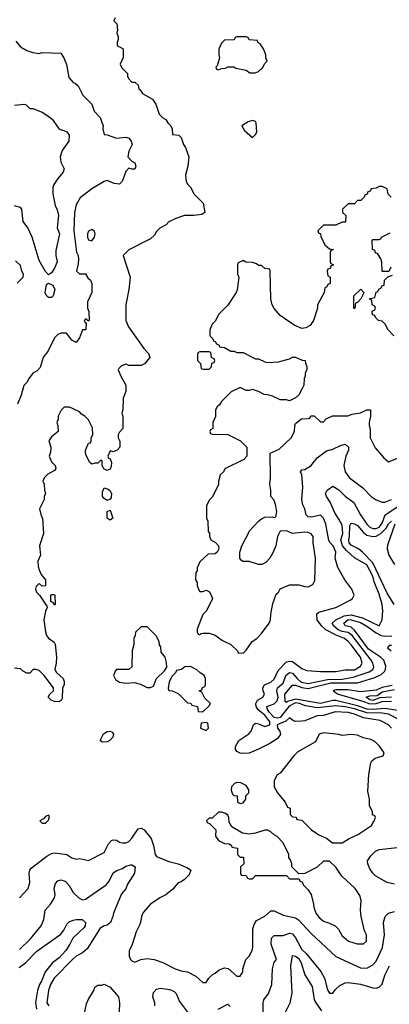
# Model space of a CAD drawing. Header units: inches. Extents: x 2348352 to 2479776, y 460422 to 613655.
# Tile 465 of 590: x 2434504 to 2436896, y 552501 to 558878. Entities that reach past the tile are written whole.
import ezdxf

# ---------------------------------------------------------------- set-up
doc = ezdxf.new("R2010")
doc.units = ezdxf.units.IN
doc.header["$MEASUREMENT"] = 0
doc.layers.add('C4535', color=7, linetype='Continuous')

msp = doc.modelspace()

# ---------------------------------------------------------------- linework, layer by layer
at = {"layer": 'C4535', "color": 4}
for points, elevation in [([(2435122, 558890), (2435114, 558870), (2435132, 558850), (2435138, 558810), (2435132, 558790), (2435142, 558770), (2435142, 558750), (2435134, 558730), (2435134, 558710), (2435174, 558690), (2435172.7, 558632.7), (2435154, 558590), (2435165.4, 558565.4), (2435202, 558530), (2435202, 558510), (2435210, 558494), (2435230, 558474), (2435250, 558474), (2435270, 558454), (2435274, 558430), (2435283.6, 558423.6), (2435299.6, 558399.6), (2435363.6, 558363.6), (2435384.7, 558330), (2435406, 558266), (2435430, 558242), (2435450, 558232), (2435462, 558210), (2435482, 558190), (2435491.1, 558171.1), (2435494, 558134), (2435534, 558130), (2435550, 558114), (2435564.7, 558070), (2435578, 558050), (2435598, 557990), (2435591.3, 557930), (2435578, 557870), (2435582, 557830), (2435592, 557810), (2435610.9, 557790.9), (2435632, 557750), (2435691, 557690), (2435702, 557630), (2435683.6, 557616.4), (2435630, 557609), (2435570, 557608.7), (2435514, 557590), (2435470, 557568), (2435450.9, 557549.1), (2435411.6, 557528.4), (2435390, 557506), (2435376.9, 557483.1), (2435350, 557458), (2435210, 557388), (2435174, 557350), (2435218, 557210), (2435211.3, 557130), (2435191.3, 557030), (2435191.3, 556930), (2435207.5, 556887.5), (2435307.7, 556747.7), (2435336.8, 556716.8), (2435346, 556690), (2435311.1, 556648.9), (2435290, 556638), (2435210, 556638), (2435190, 556646), (2435163.6, 556636.4), (2435143.6, 556616.4), (2435142, 556610), (2435158, 556570), (2435191.3, 556510), (2435192, 556470), (2435172.7, 556427.3), (2435172, 556350), (2435164.7, 556330), (2435171.3, 556310), (2435172, 556230), (2435150, 556206), (2435142, 556190), (2435142, 556170), (2435152.7, 556147.3), (2435151.6, 556108.4), (2435134, 556090), (2435110, 556078), (2435090, 556086), (2435074, 556050), (2435078, 556038), (2435090, 556034), (2435098, 556010), (2435096.9, 555983.1), (2435090, 555966), (2435070, 555958), (2435048.9, 555968.9), (2435038, 555990), (2435038, 556018), (2435030, 556026), (2435010, 556006), (2434990, 556006), (2434970, 555998), (2434958, 556010), (2434935.3, 556050), (2434929, 556070), (2434929, 556090), (2434950, 556134), (2434962, 556138), (2434966, 556150), (2434966, 556170), (2434978, 556190), (2434974.6, 556234.6), (2434950, 556286), (2434926, 556310), (2434903.1, 556323.1), (2434890, 556338), (2434850, 556358), (2434827.3, 556367.3), (2434792.7, 556367.3), (2434771.6, 556348.4), (2434752, 556310), (2434752, 556290), (2434744.7, 556270), (2434751.6, 556248.4), (2434754, 556210), (2434710, 556175.3), (2434692, 556150), (2434704.7, 556110), (2434703.6, 556076.4), (2434694, 556050), (2434710, 556014), (2434734, 555990), (2434738, 555970), (2434730, 555958), (2434685.4, 555934.6), (2434662, 555910), (2434654, 555890), (2434662, 555870), (2434664.7, 555830), (2434672, 555810), (2434662, 555790), (2434662, 555770), (2434632, 555710), (2434643.6, 555663.6), (2434652, 555650), (2434658, 555550), (2434631.3, 555470), (2434638, 555410), (2434622, 555370), (2434623.6, 555336.4), (2434630, 555314), (2434643.6, 555283.6), (2434671.3, 555250), (2434672, 555210), (2434648.4, 555208.4), (2434630, 555226), (2434610, 555206), (2434606, 555190), (2434612, 555170), (2434631.3, 555151.3), (2434679.6, 555079.6), (2434682, 555070), (2434670, 555046), (2434660.7, 554990), (2434670, 554914), (2434678, 554890), (2434690, 554872), (2434726.8, 554846.8), (2434733.7, 554833.7), (2434742.8, 554750), (2434741, 554710), (2434731.3, 554670), (2434742, 554650), (2434784.7, 554610), (2434790.9, 554590.9), (2434790.9, 554569.1), (2434782, 554550), (2434779.6, 554480.4), (2434772.7, 554467.3), (2434759.6, 554460.4), (2434730, 554462), (2434708, 554470), (2434688.7, 554490), (2434698, 554510), (2434722, 554530), (2434722, 554550), (2434662, 554630), (2434630, 554662), (2434610, 554668.7), (2434591.6, 554668.4), (2434570, 554646), (2434550, 554646), (2434521.2, 554661.2), (2434510, 554674), (2434470, 554678)], 72), ([(2434478.8, 558738.8), (2434510, 558702), (2434550, 558678), (2434590, 558664.7), (2434630, 558658), (2434650, 558664.7), (2434770, 558662), (2434790.7, 558630.7), (2434807.7, 558587.7), (2434822.8, 558502.8), (2434850, 558472), (2434865.4, 558465.4), (2434882, 558450), (2434912, 558390), (2434970.9, 558330.9), (2434986.4, 558286.4), (2435025.4, 558245.4), (2435044.7, 558190), (2435042, 558170), (2435050, 558134), (2435070, 558132), (2435130, 558111.3), (2435190, 558118), (2435210.6, 558110.6), (2435224.7, 558090), (2435231.1, 558068.9), (2435210, 558026), (2435204.7, 557990), (2435230, 557962), (2435250, 557951.3), (2435256, 557930), (2435250, 557909), (2435230, 557908.7), (2435210, 557915.3), (2435190, 557895.3), (2435166.8, 557830), (2435150, 557813.2), (2435115.9, 557815.9), (2435070, 557835.3), (2435050, 557829), (2434970, 557782), (2434895.3, 557724.7), (2434870, 557678), (2434859.3, 557630), (2434854, 557510), (2434872.7, 557372.7), (2434882, 557350), (2434884, 557330), (2434882.8, 557297.2), (2434872, 557250), (2434890, 557232), (2434930, 557232), (2434945.4, 557205.4), (2434962, 557190), (2434971.3, 557170), (2434971.3, 557110), (2434942, 557050), (2434942, 557010), (2434951.6, 556988.4), (2434954, 556930), (2434946, 556926), (2434938, 556938), (2434930, 556938), (2434922, 556930), (2434930, 556914), (2434934, 556914), (2434932, 556870), (2434910, 556868.7), (2434890, 556818), (2434870, 556786), (2434842, 556802), (2434807.3, 556847.3), (2434770, 556848), (2434750, 556838), (2434730, 556818), (2434687.5, 556732.5), (2434656, 556690), (2434635.9, 556624.1), (2434616.8, 556603.2), (2434590, 556588.7), (2434564.5, 556555.5), (2434550, 556528), (2434530, 556508), (2434513.7, 556446.3), (2434490, 556388)], 68), ([(2434470, 558324.7), (2434531.1, 558331.1), (2434545.4, 558325.4), (2434570, 558302), (2434590, 558302), (2434650, 558278), (2434679.8, 558259.8), (2434714.4, 558234.4), (2434755.3, 558175.3), (2434766, 558166), (2434790, 558161), (2434810, 558151), (2434824.7, 558130), (2434821, 558090), (2434778.8, 558030), (2434766.8, 557990), (2434770, 557954), (2434791.1, 557911.1), (2434786, 557890), (2434750, 557849), (2434724.9, 557810), (2434719.1, 557790), (2434718.8, 557750), (2434734.4, 557674.4), (2434746.4, 557646.4), (2434754.8, 557610), (2434746.8, 557530), (2434760.7, 557490), (2434738, 557382), (2434737.3, 557350), (2434746.8, 557310), (2434730, 557268.7), (2434710, 557238), (2434690, 557226), (2434670, 557246), (2434630, 557318), (2434584.5, 557470), (2434557, 557530), (2434526, 557570), (2434517.2, 557650), (2434510, 557662), (2434470, 557673.2)], 64), ([(2436907.3, 557727.3), (2436888.4, 557748.4), (2436882, 557782), (2436850, 557798), (2436830, 557798), (2436810, 557786), (2436778, 557782), (2436772.7, 557767.3), (2436758, 557762), (2436752.7, 557747.3), (2436738, 557742), (2436732.7, 557727.3), (2436712.7, 557707.3), (2436690, 557706), (2436670, 557686), (2436630, 557686), (2436594, 557650), (2436594, 557630), (2436614, 557610), (2436612.7, 557567.3), (2436590, 557566), (2436550, 557548), (2436470, 557546), (2436434, 557510), (2436438, 557498), (2436451.6, 557491.6), (2436452.7, 557472.7), (2436479.6, 557419.6), (2436510, 557394), (2436534, 557390), (2436518, 557382), (2436514, 557370), (2436514, 557310), (2436518, 557298), (2436534, 557290), (2436518, 557282), (2436512.7, 557267.3), (2436498, 557262), (2436494, 557250), (2436498, 557218), (2436514, 557210), (2436514, 557170), (2436498, 557162), (2436492.7, 557147.3), (2436478, 557142), (2436474, 557110), (2436432, 557030), (2436431.3, 557010), (2436404.7, 556930), (2436383.6, 556896.4), (2436356.9, 556883.1), (2436330, 556878), (2436280.2, 556900.2), (2436190, 556962), (2436150, 557008), (2436139, 557030), (2436129, 557070), (2436126, 557250), (2436122, 557262), (2436090, 557266), (2436070, 557286), (2436050, 557286), (2436036.4, 557296.4), (2436010, 557306), (2435968, 557308), (2435950, 557318), (2435918, 557302), (2435914, 557290), (2435914, 557230), (2435922, 557210), (2435911.1, 557128.9), (2435904.7, 557110), (2435850, 557028), (2435792, 556970), (2435770, 556926), (2435750, 556906), (2435734, 556870), (2435734, 556830), (2435754, 556810), (2435758, 556798), (2435770, 556794), (2435778, 556778), (2435794, 556770), (2435798, 556758), (2435830, 556754), (2435870, 556732), (2435891.6, 556731.6), (2435910, 556722), (2435950, 556722), (2436030, 556682), (2436050, 556682), (2436090, 556662), (2436110, 556658), (2436178, 556662), (2436250, 556682), (2436270, 556692), (2436290, 556692), (2436332.7, 556672.7), (2436351.3, 556671.3), (2436352.7, 556652.7), (2436362, 556630), (2436362, 556610), (2436352, 556590), (2436352, 556570), (2436345.4, 556554.6), (2436342, 556510), (2436331.6, 556488.4), (2436311.3, 556448.7), (2436290, 556428), (2436251.1, 556408.9), (2436230, 556415.3), (2436190, 556415.3), (2436140.2, 556440.2), (2436110, 556449), (2436086, 556450), (2436050, 556468.7), (2436010, 556482), (2435990, 556475.3), (2435970, 556475.3), (2435930, 556495.3), (2435871.6, 556468.4), (2435810, 556406), (2435796.9, 556383.1), (2435782, 556370), (2435772, 556350), (2435771.6, 556308.4), (2435754, 556270), (2435754, 556230), (2435738, 556222), (2435734, 556210), (2435738, 556198), (2435750, 556194), (2435851.6, 556191.6), (2435934, 556150), (2435974, 556110), (2435974, 556050), (2435954, 556030), (2435831.6, 555968.4), (2435822, 555950), (2435802, 555930), (2435791.3, 555890), (2435790, 555866), (2435750, 555786), (2435730, 555766), (2435714, 555730), (2435714, 555650), (2435722, 555630), (2435723.6, 555563.6), (2435731.6, 555551.6), (2435732.7, 555532.7), (2435742, 555510), (2435771.1, 555491.1), (2435791.1, 555471.1), (2435792, 555450), (2435782, 555430), (2435770, 555418), (2435723.6, 555416.4), (2435670, 555366), (2435652.7, 555327.3), (2435651.6, 555308.4), (2435643.6, 555296.4), (2435642, 555250), (2435651.6, 555231.6), (2435652.7, 555212.7), (2435663.6, 555183.6), (2435670, 555174), (2435690, 555174), (2435710, 555182), (2435732.7, 555172.7), (2435752, 555130), (2435712, 555050), (2435690, 555026), (2435652, 554930), (2435652.7, 554912.7), (2435658, 554898), (2435670, 554894), (2435678, 554902), (2435690, 554904.7), (2435730, 554904.7), (2435770, 554892), (2435816.9, 554856.9), (2435870.9, 554830.9), (2435914, 554790), (2435918, 554778), (2435950, 554774), (2435970, 554794), (2436008, 554850), (2436038, 554870), (2436070, 554902), (2436118, 554970), (2436128, 554990), (2436128.4, 555028.4), (2436143.1, 555096.9), (2436164, 555156), (2436178, 555170), (2436188.9, 555191.1), (2436250, 555218), (2436310, 555218), (2436350, 555206), (2436370, 555204.7), (2436400.4, 555219.6), (2436413.6, 555246.4), (2436419.3, 555390), (2436403.7, 555490), (2436404, 555530), (2436390, 555548.7), (2436370, 555557.2), (2436350, 555559.3), (2436270, 555549), (2436230, 555568), (2436190, 555566), (2436172, 555530), (2436162, 555470), (2436139.8, 555420.2), (2436122, 555390), (2436096.9, 555363.1), (2436071.6, 555348.4), (2436050, 555348.7), (2435990, 555368.7), (2435948.9, 555368.9), (2435936.4, 555376.4), (2435928, 555390), (2435928.7, 555430), (2435941.2, 555470), (2435994, 555570), (2436049.5, 555630.5), (2436070, 555646), (2436090, 555656), (2436138, 555658), (2436150, 555654), (2436162, 555658), (2436168, 555690), (2436162, 555730), (2436150, 555766), (2436128.7, 555790), (2436128.7, 555830), (2436122, 555870), (2436128, 555910), (2436126, 556070), (2436183.1, 556096.9), (2436262, 556170), (2436282, 556210), (2436284, 556250), (2436290, 556262), (2436327.3, 556292.7), (2436370, 556294), (2436382, 556298), (2436388, 556312), (2436410, 556312), (2436450, 556274), (2436470, 556274), (2436488.4, 556291.6), (2436528.4, 556311.6), (2436627.3, 556312.7), (2436656.4, 556323.6), (2436710, 556332), (2436750, 556352), (2436770, 556352), (2436774, 556350), (2436774, 556310), (2436764.7, 556270), (2436764.7, 556250), (2436771.6, 556228.4), (2436772, 556170), (2436805.4, 556105.4), (2436859.6, 556039.6), (2436890, 556014), (2436950, 556038)], 76), ([(2436905.4, 557274.6), (2436892.7, 557247.3), (2436850, 557246), (2436847.3, 557307.3), (2436842, 557330), (2436822, 557362), (2436807.3, 557367.3), (2436802, 557382), (2436788.4, 557388.4), (2436786, 557450), (2436790, 557454), (2436830, 557454), (2436842, 557458), (2436846, 557470), (2436902, 557498)], 76), ([(2434488.4, 557171.6), (2434526, 557210), (2434528, 557230), (2434518, 557250), (2434510, 557286), (2434476.4, 557316.4)], 68), ([(2436926, 556830), (2436888, 556870), (2436870, 556906), (2436850, 556926), (2436826, 556930), (2436806, 556950), (2436802, 556962), (2436787.3, 556967.3), (2436786, 556990), (2436802, 556998), (2436806, 557010), (2436802, 557022), (2436786, 557030), (2436782, 557062), (2436766, 557070), (2436802, 557078), (2436810, 557114), (2436822, 557118), (2436828, 557132), (2436842, 557138), (2436850, 557154), (2436862, 557158), (2436866, 557190), (2436887.3, 557212.7), (2436916.4, 557223.6)], 76), ([(2436909.5, 554290), (2436890, 554311.8), (2436838, 554338), (2436730, 554355.3), (2436670, 554380.3), (2436629.1, 554390.9), (2436545.9, 554394.1), (2436470, 554372), (2436430, 554369.2), (2436350, 554337), (2436330, 554334.5), (2436290, 554332.7), (2436276.5, 554336.5), (2436250, 554355.3), (2436226.4, 554333.6), (2436170.8, 554310), (2436173.4, 554290), (2436188.2, 554270), (2436191.7, 554248.3), (2436170, 554219.5), (2436122.8, 554190), (2436050, 554152.3), (2435990, 554127.6), (2435950, 554124.2), (2435930, 554127.8), (2435910, 554138), (2435900.7, 554150), (2435901.6, 554170), (2435922.9, 554210), (2435987.2, 554252.8), (2436001.2, 554270), (2436017.2, 554310), (2436030, 554320.7), (2436050, 554318), (2436090, 554300.5), (2436122, 554310), (2436122, 554330), (2436090, 554372.4), (2436047.9, 554407.9), (2436033.7, 554430), (2436031.2, 554450), (2436042, 554470), (2436077.2, 554490), (2436089.3, 554510), (2436080.7, 554530), (2436078.4, 554550), (2436089.4, 554570), (2436130, 554586.4), (2436150, 554605.5), (2436176.6, 554663.4), (2436230, 554718), (2436250, 554724), (2436270, 554720.7), (2436330, 554676.3), (2436362.4, 554662.4), (2436450, 554656.4), (2436550, 554656.4), (2436610, 554666), (2436670, 554667.6), (2436709.4, 554690), (2436719.6, 554710), (2436709.6, 554750), (2436650, 554829.5), (2436629.6, 554850), (2436606.6, 554870), (2436552.2, 554892.2), (2436486.3, 554926.3), (2436459, 554950), (2436428.7, 554990), (2436428, 555030), (2436440.2, 555039.8), (2436550, 555071), (2436642, 555118), (2436658, 555130), (2436668.7, 555150), (2436654, 555190), (2436609, 555250), (2436564, 555330), (2436545.2, 555390), (2436549.3, 555430), (2436531.8, 555470), (2436512.7, 555490), (2436505.4, 555505.4), (2436484.5, 555610), (2436469.5, 555649.5), (2436450, 555669.2), (2436390, 555656), (2436370, 555657.2), (2436357.2, 555670), (2436349.4, 555709.4), (2436336.5, 555736.5), (2436329.4, 555769.4), (2436336, 555850), (2436329, 555930), (2436322, 555950), (2436330, 555962), (2436350, 555964.7), (2436390, 555991.3), (2436430, 556041), (2436490, 556086), (2436530, 556096), (2436580.1, 556119.9), (2436610, 556128), (2436632.7, 556110), (2436632.7, 556090), (2436614.9, 556050), (2436602.8, 555990), (2436611.3, 555950), (2436638, 555910), (2436725.2, 555845.2), (2436778.8, 555790), (2436810, 555768), (2436850, 555753.4), (2436866.3, 555753.7), (2436910, 555770.7)], 72), ([(2436962.5, 554342.5), (2436890, 554378.8), (2436850, 554386), (2436750, 554387.5), (2436670, 554414.2), (2436610, 554428.2), (2436550, 554434.2), (2436430, 554420.7), (2436354.2, 554434.2), (2436314, 554450), (2436290, 554452.8), (2436248.7, 554431.3), (2436190, 554358), (2436170, 554353.2), (2436150, 554358.9), (2436120.3, 554390), (2436108, 554410), (2436102.7, 554430), (2436150, 554447.7), (2436170, 554467), (2436176.8, 554490), (2436168.4, 554530), (2436173, 554550), (2436210, 554580.5), (2436226.6, 554630), (2436250, 554650.3), (2436270, 554646.4), (2436299.6, 554610), (2436326.5, 554586.5), (2436370, 554577.6), (2436496.3, 554603.7), (2436590, 554607.4), (2436661.5, 554618.5), (2436765.7, 554654.3), (2436789.6, 554670), (2436795.1, 554684.9), (2436789.7, 554710), (2436778, 554730), (2436656.4, 554890), (2436630, 554908.5), (2436590, 554915.7), (2436565.8, 554925.8), (2436536.3, 554950), (2436526.3, 554970), (2436549.3, 554990), (2436603.8, 555016.2), (2436650, 555023.8), (2436723.5, 555003.5), (2436830, 554952), (2436849, 554990), (2436853.2, 555050), (2436849, 555090), (2436830, 555158), (2436797.6, 555237.6), (2436790, 555273.2), (2436750, 555346), (2436670, 555392), (2436619.3, 555439.3), (2436593.7, 555470), (2436582.6, 555510), (2436594.7, 555550), (2436590, 555604), (2436570, 555643.7), (2436542.9, 555682.9), (2436514, 555754), (2436489, 555790), (2436482.7, 555810), (2436493.2, 555830), (2436530, 555856), (2436570, 555833.4), (2436610, 555790.8), (2436666, 555750), (2436710.5, 555670), (2436750, 555610.8), (2436770, 555590.7), (2436790, 555582.4), (2436810, 555582.4), (2436830, 555590.5), (2436850, 555617.3), (2436869.6, 555670.4), (2436970, 555738.4)], 68), ([(2436927.7, 555090), (2436882.7, 555162.7), (2436790, 555359.8), (2436723.5, 555430), (2436696.9, 555450), (2436650, 555474.7), (2436636.9, 555490), (2436633.5, 555510), (2436638.8, 555530), (2436640.8, 555599.2), (2436650, 555616.4), (2436670, 555613.4), (2436690, 555601.5), (2436730, 555555.6), (2436750, 555540.2), (2436790, 555530.2), (2436810, 555532.9), (2436842.2, 555550), (2436875.1, 555584.9), (2436890, 555611.8), (2436910.4, 555630.4)], 64), ([(2436932.3, 555610), (2436884.7, 555475.3), (2436883.2, 555450), (2436892.7, 555410), (2436929.3, 555350)], 64), ([(2437029.7, 554389.7), (2436870, 554415.9), (2436790, 554409.9), (2436752.5, 554412.5), (2436690, 554433.1), (2436550, 554467.4), (2436530, 554468.2), (2436449.9, 554449.9), (2436290, 554476.5), (2436237.5, 554462.5), (2436230, 554456.2), (2436221.4, 554461.5), (2436219.1, 554510), (2436270, 554567), (2436290, 554567.9), (2436330, 554551.6), (2436370, 554546.7), (2436517.5, 554582.5), (2436690, 554583.2), (2436802.4, 554617.6), (2436843.3, 554636.7), (2436864.4, 554655.6), (2436872, 554670), (2436874.5, 554690), (2436860.9, 554730), (2436839.5, 554750), (2436761.8, 554801.8), (2436670, 554924.5), (2436650, 554943.9), (2436611.5, 554951.5), (2436601.3, 554970), (2436630, 554992.6), (2436650, 554991.8), (2436710, 554974.6), (2436750.6, 554950.6), (2436810, 554905.9), (2436844.4, 554890), (2436870, 554884.4), (2436913.1, 554886.9)], 64), ([(2436910, 554824.9), (2436895.9, 554824.1), (2436883.6, 554810), (2436907.1, 554790)], 56), ([(2436914.1, 554565.9), (2436850, 554552.8), (2436810, 554534.6), (2436710, 554524.2), (2436630, 554537.8), (2436550, 554537.3), (2436532.3, 554530), (2436565.6, 554510), (2436724.6, 554464.6), (2436770, 554447.1), (2436810, 554448.1), (2436850, 554461.8), (2436910, 554464)], 56), ([(2436910, 554489.9), (2436834.1, 554485.9), (2436790, 554468.6), (2436770, 554471.8), (2436746, 554490), (2436770, 554499.6), (2436818.2, 554501.8), (2436850, 554524), (2436930, 554540.2)], 52), ([(2434502, 553190), (2434559, 553250), (2434568.7, 553290), (2434565.2, 553350), (2434569.2, 553370), (2434578.6, 553381.4), (2434678.9, 553461.1), (2434710, 553478), (2434730, 553482), (2434810, 553471), (2434842, 553450), (2434870, 553441), (2434890, 553444.7), (2434950, 553432), (2435050, 553484.7), (2435078.9, 553541.1), (2435098.6, 553561.4), (2435110, 553566.8), (2435130, 553562.8), (2435150, 553551), (2435170, 553546), (2435190, 553546), (2435210, 553556), (2435230, 553576), (2435270, 553636.3), (2435290, 553640.7), (2435310, 553630.8), (2435354, 553574), (2435371, 553530), (2435381, 553470), (2435390, 553458), (2435470, 553426), (2435530.7, 553410.7), (2435590, 553384.7), (2435611.3, 553368.7), (2435599.8, 553340.2), (2435571.3, 553310), (2435550, 553294), (2435530, 553288), (2435494.4, 553245.6), (2435450, 553208.7), (2435412, 553190), (2435350.9, 553149.1), (2435304, 553096), (2435291.3, 553070), (2435291, 553050), (2435282, 553018), (2435258, 552970), (2435231.6, 552888.4), (2435212.7, 552847.3), (2435212.7, 552812.7), (2435222, 552790), (2435230, 552782), (2435250, 552774), (2435288.4, 552791.6), (2435330, 552798), (2435374, 552790), (2435430, 552771), (2435510.9, 552730.9), (2435550, 552718), (2435590, 552711.3), (2435643.5, 552683.5), (2435690, 552642), (2435710, 552642), (2435728, 552670), (2435750, 552692), (2435770, 552702), (2435796, 552724), (2435830, 552736), (2435853, 552733), (2435910, 552682), (2435930, 552682), (2435948, 552710), (2435948.7, 552730), (2435968, 552790), (2435990, 552812), (2436009, 552850), (2436013.2, 552870), (2436013.2, 552990), (2436021.5, 553018.5), (2436037.5, 553042.5), (2436089.5, 553070.5), (2436130, 553106.8), (2436150, 553106.8), (2436210, 553077.3), (2436290, 553060.7), (2436308.3, 553048.3), (2436390, 552958.8), (2436550.5, 552810.5), (2436710, 552736), (2436750, 552734.8), (2436790, 552756), (2436810, 552781), (2436851.2, 552868.8), (2436864.2, 552950), (2436858, 553030), (2436869.2, 553070), (2436890, 553091), (2436930, 553102.8)], 72), ([(2436930, 553278), (2436882, 553290), (2436809.3, 553330), (2436789.3, 553350), (2436770, 553379), (2436757.2, 553410), (2436754, 553430), (2436777.5, 553462.5), (2436807.2, 553492.8), (2436830, 553504), (2437123.3, 553536.7)], 72), ([(2434503.8, 552856.2), (2434574.5, 552925.5), (2434642.7, 553010), (2434660.9, 553050), (2434669, 553110), (2434704, 553150), (2434729, 553190), (2434733.2, 553210), (2434727.3, 553250), (2434736.4, 553283.6), (2434750, 553300.5), (2434770, 553306.4), (2434797.8, 553297.7), (2434823.8, 553270), (2434850, 553224.7), (2434887.9, 553187.9), (2434910, 553178), (2434930, 553181), (2435064.7, 553275.3), (2435082, 553298), (2435110, 553351.3), (2435133.6, 553366.4), (2435170, 553381), (2435190, 553396), (2435223.6, 553403.6), (2435230, 553404.7), (2435251.3, 553390), (2435246, 553350), (2435202, 553278), (2435190, 553248), (2435163.6, 553216.4), (2435110.8, 553090), (2435107.3, 553070), (2435090.8, 553030), (2435070, 553014), (2435050, 553009), (2435025.2, 552994.8), (2434941.1, 552858.9), (2434910, 552833.2), (2434870, 552812.7), (2434850, 552796), (2434727.7, 552670), (2434703, 552630), (2434690.5, 552590), (2434680.7, 552510), (2434692, 552490)], 68), ([(2434500.1, 552739.9), (2434540.9, 552770), (2434615.5, 552844.5), (2434770, 552955.5), (2434790, 552980.7), (2434810, 553020.7), (2434825.1, 553034.9), (2434850, 553046.7), (2434869.7, 553050.3), (2434908.9, 553048.9), (2434930.3, 553030), (2434928.7, 553010), (2434921.1, 552998.9), (2434848, 552930), (2434828.7, 552890), (2434801.7, 552850), (2434759.2, 552800.8), (2434716.4, 552770), (2434668.9, 552710), (2434645.8, 552650), (2434631.7, 552630), (2434619.5, 552590), (2434607.3, 552512.7), (2434611.8, 552470)], 64), ([(2436079.3, 552440.7), (2436079, 552510), (2436084, 552530), (2436115.3, 552570), (2436135.3, 552630), (2436141.2, 552730), (2436150, 552774), (2436166, 552790), (2436131.2, 552890), (2436134, 552930), (2436150, 552946), (2436210, 552945.7), (2436250, 552961.6), (2436270, 552956.3), (2436290, 552930.7), (2436330, 552854.8), (2436357.3, 552830), (2436452.5, 552712.5), (2436476.3, 552670), (2436495.3, 552595.3), (2436510, 552572), (2436530, 552572), (2436545.6, 552594.4), (2436576.5, 552623.5), (2436610, 552638.8), (2436630, 552642.8), (2436710, 552630.7), (2436790, 552606.8), (2436810, 552606), (2436830, 552611.3), (2436850, 552632), (2436867, 552690), (2436897.6, 552750)], 68), ([(2436224, 552450), (2436255.1, 552510), (2436267.9, 552572.1), (2436259.7, 552750), (2436270, 552816), (2436290, 552812.4), (2436310, 552796.5), (2436326.3, 552770), (2436350, 552690.8), (2436395.8, 552615.8), (2436410.4, 552530.4), (2436423.9, 552503.9), (2436457.7, 552457.7)], 64), ([(2434896, 552310), (2434937.2, 552502.8), (2434946.6, 552530), (2434984, 552590), (2434990, 552612), (2435010, 552624.7), (2435034.6, 552625.4), (2435050, 552632), (2435090, 552612), (2435142.8, 552550), (2435150.6, 552510), (2435147.7, 552450)], 68), ([(2435378, 552490), (2435379.3, 552510), (2435365.2, 552550), (2435370, 552578), (2435390, 552598.8), (2435414.8, 552605.2), (2435475.8, 552595.8), (2435503.8, 552583.8), (2435517.3, 552570), (2435538, 552518), (2435591, 552450)], 68), ([(2435788.7, 552470), (2435850, 552502), (2435865.4, 552485.4)], 68)]:
    msp.add_lwpolyline(points, dxfattribs=dict(at, elevation=elevation))
for points, elevation in [([(2435970, 558766), (2435910, 558766), (2435898, 558762), (2435891.6, 558748.4), (2435830, 558746), (2435810, 558726), (2435792.7, 558687.3), (2435792, 558650), (2435798, 558630), (2435782, 558578), (2435774, 558570), (2435778, 558558), (2435790, 558554), (2435810, 558562), (2435836.4, 558563.6), (2435850, 558572), (2435890, 558572), (2435903.6, 558563.6), (2435970, 558552), (2435992.7, 558532.7), (2436027.3, 558532.7), (2436050, 558542), (2436074.6, 558565.4), (2436090, 558594), (2436106, 558610), (2436098, 558630), (2436098, 558650), (2436082, 558690), (2436060.4, 558720.4), (2436046, 558730), (2436042, 558742), (2435988.4, 558748.4), (2435982, 558762)], 76), ([(2436010, 558226), (2435983.6, 558216.4), (2435942, 558190), (2435959.6, 558159.6), (2436010, 558114), (2436030, 558134), (2436038, 558150), (2436035.3, 558210), (2436030, 558218)], 76), ([(2434970, 557518), (2434950, 557508), (2434942.8, 557490), (2434942.8, 557470), (2434950, 557452), (2434970, 557446), (2434988, 557470), (2434993.2, 557490), (2434988.4, 557508.4)], 72), ([(2434690, 557078), (2434674.6, 557094.6), (2434669.3, 557109.3), (2434678, 557162), (2434690, 557172), (2434718, 557158), (2434731, 557130), (2434721, 557090), (2434710, 557079)], 64), ([(2436670, 557006), (2436666, 557010), (2436666, 557090), (2436712, 557132), (2436731.6, 557111.6), (2436731.6, 557108.4), (2436711.1, 557068.9), (2436690, 557046), (2436678, 557042), (2436674, 557010)], 76), ([(2435730, 556726), (2435670, 556726), (2435658, 556722), (2435654, 556710), (2435654, 556670), (2435674, 556650), (2435678, 556618), (2435690, 556614), (2435730, 556614), (2435746, 556630), (2435747.3, 556652.7), (2435762, 556658), (2435766, 556670), (2435762, 556682), (2435746, 556690), (2435742, 556722)], 76), ([(2435070, 555764), (2435050, 555776), (2435040.7, 555790), (2435040.7, 555819.3), (2435050, 555844.7), (2435076.8, 555836.8), (2435090, 555826), (2435097.1, 555810), (2435096.5, 555783.5), (2435090, 555773.2)], 72), ([(2435090, 555637.2), (2435069.4, 555650), (2435070, 555692), (2435090, 555702), (2435106, 555650)], 72), ([(2434730, 555086), (2434722, 555102), (2434706, 555110), (2434706, 555150), (2434710, 555154), (2434730, 555154), (2434732, 555150), (2434734, 555090)], 72), ([(2435330, 554946), (2435290, 554946), (2435254, 554910), (2435251.6, 554888.4), (2435242, 554870), (2435242, 554830), (2435232, 554790), (2435230, 554686), (2435211.1, 554668.9), (2435131.3, 554668.7), (2435121, 554659), (2435111.3, 554630), (2435123.5, 554603.5), (2435150, 554586.8), (2435190, 554581), (2435250, 554584.7), (2435290, 554572), (2435330, 554552), (2435350, 554552), (2435370, 554562), (2435389, 554611), (2435440.4, 554659.6), (2435456.4, 554683.6), (2435454.6, 554714.6), (2435446, 554750), (2435420.4, 554780.4), (2435416.4, 554816.4), (2435408.4, 554828.4), (2435407.3, 554847.3), (2435390, 554886)], 76), ([(2435610, 554688), (2435572.7, 554687.3), (2435551.6, 554668.4), (2435518, 554662), (2435512.7, 554647.3), (2435490, 554626), (2435471.3, 554590), (2435465.4, 554545.4), (2435470, 554534), (2435491.6, 554531.6), (2435530, 554514), (2435590, 554454), (2435611.6, 554451.6), (2435618, 554438), (2435654, 554430), (2435658, 554398), (2435690, 554394), (2435730, 554434), (2435738, 554450), (2435703.1, 554483.1), (2435682, 554522), (2435666, 554530), (2435682, 554538), (2435688, 554552), (2435702, 554558), (2435706, 554570), (2435706, 554610), (2435698, 554630), (2435668.9, 554648.9), (2435650, 554668)], 76), ([(2435710, 554326), (2435678, 554322), (2435674, 554290), (2435710, 554274), (2435726, 554290), (2435722, 554322)], 76), ([(2435038, 554198), (2435024, 554210), (2435047.2, 554252.8), (2435070, 554267.3), (2435090, 554270.8), (2435103.5, 554263.5), (2435110.8, 554250.8), (2435107.7, 554230), (2435090, 554212.3), (2435070, 554200.7)], 72), ([(2436470, 554259), (2436442, 554250), (2436419.1, 554200.9), (2436304.5, 554135.5), (2436278, 554110), (2436190, 553998), (2436170, 553986), (2436152, 553950), (2436152, 553910), (2436172, 553870), (2436222, 553810), (2436238, 553778), (2436254, 553770), (2436254, 553730), (2436270, 553714), (2436292.7, 553712.7), (2436298, 553698), (2436330, 553694), (2436392, 553630), (2436439.1, 553599.1), (2436490, 553577.3), (2436527.5, 553547.5), (2436590, 553546), (2436629.5, 553570.5), (2436697.5, 553602.5), (2436780.4, 553659.6), (2436796.4, 553683.6), (2436806, 553710), (2436802, 553722), (2436788.4, 553728.4), (2436787.3, 553747.3), (2436768.9, 553788.9), (2436768.7, 553830), (2436758, 553878), (2436762.7, 553990), (2436775.5, 554064.5), (2436782, 554078), (2436804.8, 554095.2), (2436855.3, 554110), (2436862, 554130), (2436831.9, 554171.9), (2436802.7, 554202.7), (2436775.5, 554215.5), (2436726.3, 554226.3), (2436690, 554244), (2436650, 554249), (2436590, 554242), (2436570, 554248.7)], 76), ([(2435910, 553938), (2435894, 553930), (2435874, 553910), (2435872.7, 553887.3), (2435881, 553861), (2435890, 553852), (2435911.3, 553851.3), (2435914, 553810), (2435930, 553802), (2435950, 553804.7), (2435968, 553830), (2435968.4, 553851.6), (2435986, 553870), (2435986, 553890), (2435970, 553918), (2435934.6, 553934.6)], 76), ([(2435810, 553746), (2435790, 553746), (2435750, 553706), (2435730, 553706), (2435714, 553690), (2435718, 553678), (2435732.7, 553672.7), (2435774, 553630), (2435772, 553590), (2435790, 553562), (2435830, 553542), (2435859.6, 553539.6), (2435874, 553530), (2435878, 553518), (2435912.7, 553512.7), (2435914, 553470), (2435930, 553454), (2435952.7, 553452.7), (2435954, 553410), (2435934, 553390), (2435934, 553350), (2435938, 553338), (2435970, 553334), (2435978, 553318), (2435990, 553314), (2436010, 553314), (2436030, 553334), (2436230, 553334), (2436250, 553314), (2436312.7, 553312.7), (2436318, 553298), (2436330, 553294), (2436342, 553270), (2436370, 553242), (2436390.9, 553210.9), (2436406, 553150), (2436406.8, 553130), (2436420.7, 553090), (2436442, 553062), (2436470, 553038.8), (2436510, 553026.8), (2436544.7, 553010), (2436567.3, 552987.3), (2436590, 552944.7), (2436632, 552910), (2436688.4, 552891.6), (2436730, 552892), (2436748, 552910), (2436748.7, 552950), (2436736.5, 552976.5), (2436714, 553070), (2436709, 553110), (2436713.2, 553173.2), (2436704.7, 553204.7), (2436675.3, 553250), (2436588.7, 553330), (2436550, 553388), (2436510, 553428), (2436470, 553428), (2436430, 553388), (2436350, 553348), (2436310, 553346), (2436266, 553390), (2436266, 553410), (2436256.4, 553436.4), (2436246, 553450), (2436246, 553470), (2436210, 553546), (2436170, 553588), (2436150, 553598), (2436130, 553618), (2436110, 553628), (2436090, 553628.7), (2436030, 553608.7), (2435990, 553602), (2435946, 553610), (2435878, 553650), (2435860.4, 553680.4), (2435858, 553710), (2435850, 553726), (2435836.4, 553736.4)], 76), ([(2434690, 553726), (2434670, 553718), (2434658, 553702), (2434634, 553690), (2434650, 553674), (2434670, 553674), (2434690, 553694), (2434696.4, 553716.4)], 76)]:
    msp.add_lwpolyline(points, close=True, dxfattribs=dict(at, elevation=elevation))

doc.saveas('drawing.dxf')
